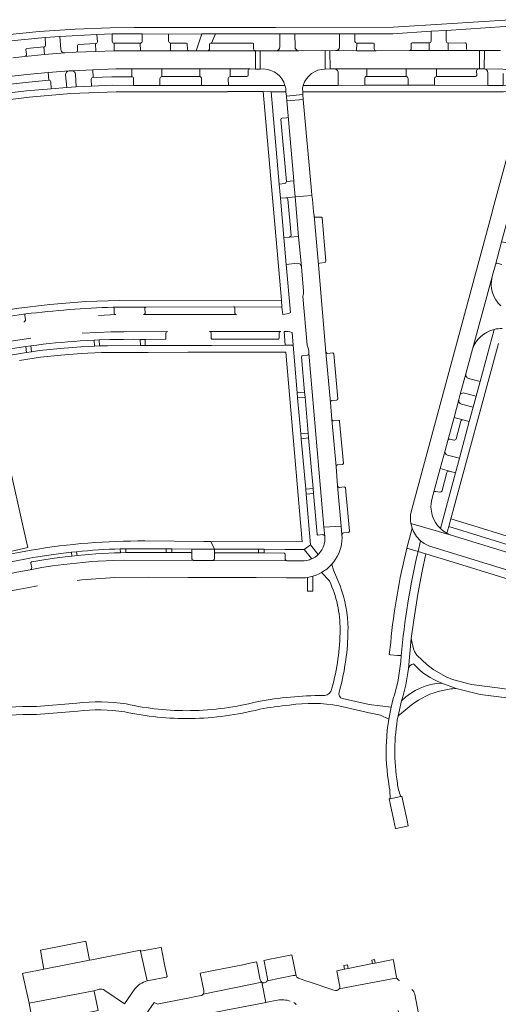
# Model space of a CAD drawing. Header units: metres. Extents: x 166325 to 190320, y 381923 to 404576.
# Tile 811 of 1056: x 176030 to 176157, y 397277 to 397537. Entities that reach past the tile are written whole.
import ezdxf

# ---------------------------------------------------------------- set-up
doc = ezdxf.new("R2010")
doc.units = ezdxf.units.M
for name, color, linetype, lineweight in [('B-WE-VH-VERHARDING_ASFALT-GV', 8, 'Continuous', 18), ('B-WE-VH-VERHARDING_BETONSTRAATSTEEN-GV', 8, 'Continuous', 18), ('B-WE-VH-VERHARDING_HALFVERHARDING-GV', 8, 'Continuous', 18), ('B-WE-VH-VERHARDING_STRAATBAKSTEEN-GV', 8, 'Continuous', 18)]:
    doc.layers.add(name, color=color, linetype=linetype, lineweight=lineweight)

msp = doc.modelspace()

# ---------------------------------------------------------------- linework, layer by layer
at = {"layer": 'B-WE-VH-VERHARDING_ASFALT-GV', "flags": 128}
for points in [[(176115.554, 397400.136), (176115.526, 397400.932), (176115.323, 397403.241), (176110.764, 397403.022), (176110.978, 397400.545), (176111.008, 397399.889), (176110.965, 397399.234), (176110.916, 397398.909)], [(176109.447, 397395.974), (176109.276, 397395.797), (176108.878, 397395.438), (176108.407, 397395.089), (176107.933, 397394.805), (176107.583, 397394.632)], [(176106.228, 397394.208), (176105.554, 397394.125), (176105.086, 397394.113), (176100.994, 397394.132), (176081.376, 397394.173), (176076.336, 397394.221), (176058.016, 397394.286), (176055.236, 397394.211), (176053.235, 397394.123), (176051.125, 397393.999), (176049.46, 397393.878), (176047.133, 397393.675), (176042.073, 397393.13), (176039.109, 397392.741), (176036.274, 397392.304), (176033.222, 397391.761), (176029.642, 397391.061), (176026.177, 397390.311), (176027.326, 397385.968), (176029.521, 397386.434), (176032.424, 397387.011), (176035.159, 397387.514)], [(176055.561, 397389.678), (176064.527, 397389.743), (176074.834, 397389.738), (176082.82, 397389.695), (176092.855, 397389.666), (176100.859, 397389.632), (176105.19, 397389.599), (176105.926, 397389.648), (176106.432, 397389.711), (176107.124, 397389.838), (176107.833, 397390.018), (176108.74, 397390.325), (176109.535, 397390.673), (176110.148, 397390.996), (176111.084, 397391.595), (176111.528, 397391.931), (176111.891, 397392.234), (176112.536, 397392.846), (176112.876, 397393.213)], [(176112.876, 397393.213), (176113.357, 397393.799)]]:
    msp.add_lwpolyline(points, dxfattribs=at)
at = {"layer": 'B-WE-VH-VERHARDING_ASFALT-GV'}
for points in [[(176110.916, 397398.909, -0.1431561), (176109.447, 397395.974)], [(176113.357, 397393.799, 0.1607688), (176115.554, 397400.136)], [(176107.583, 397394.632, -0.0605639), (176106.228, 397394.208)], [(176045.572, 397388.937, -0.0142819), (176055.561, 397389.678)]]:
    msp.add_lwpolyline(points, format="xyb", dxfattribs=at)
at = {"layer": 'B-WE-VH-VERHARDING_BETONSTRAATSTEEN-GV', "flags": 128}
for points in [[(176054.884, 397531.244), (176054.833, 397533.182), (176050.824, 397533.048), (176050.928, 397531.119)], [(176069.724, 397531.297), (176069.721, 397533.171), (176062.75, 397533.187), (176062.779, 397531.253)], [(176082.16, 397533.195), (176078.539, 397533.186), (176077.063, 397528.758), (176080.061, 397528.752)], [(176080.826, 397530.784), (176081.107, 397530.777), (176082.16, 397533.195)], [(176103.118, 397533.22), (176099.111, 397533.242), (176099.137, 397529.742)], [(176103.134, 397529.756), (176103.118, 397533.22)], [(176118.921, 397531.22), (176118.913, 397533.222), (176114.875, 397533.246), (176114.904, 397529.774)], [(176143.071, 397531.259), (176143.074, 397534.135), (176139.049, 397533.923), (176139.058, 397531.302)], [(176041.048, 397532.517), (176037.125, 397532.239), (176037.28, 397530.304)], [(176041.251, 397529.103), (176041.048, 397532.517)], [(176045.261, 397528.377), (176050.557, 397528.592), (176050.475, 397530.634)], [(176050.475, 397530.634), (176045.929, 397530.41)], [(176050.475, 397530.634), (176050.557, 397528.592), (176055.375, 397528.723), (176055.396, 397530.75)], [(176062.249, 397530.75), (176062.322, 397528.747), (176070.227, 397528.751), (176070.226, 397530.738)], [(176074.389, 397530.756), (176070.226, 397530.738), (176070.227, 397528.751), (176075.211, 397528.753)], [(176074.718, 397529.243), (176074.693, 397530.469)], [(176080.579, 397529.293), (176080.561, 397530.487)], [(176091.902, 397530.782), (176081.107, 397530.777), (176080.826, 397530.784)], [(176092.184, 397529.256), (176092.182, 397530.459)], [(176113.909, 397528.772), (176119.406, 397528.757), (176119.411, 397530.759)], [(176123.767, 397530.776), (176119.411, 397530.759), (176119.406, 397528.757), (176124.553, 397528.742)], [(176124.058, 397529.272), (176124.072, 397530.477)], [(176133.323, 397528.785), (176138.596, 397528.784), (176138.596, 397530.807)], [(176133.768, 397530.494), (176133.799, 397529.3)], [(176138.596, 397530.807), (176134.111, 397530.811)], [(176138.596, 397530.807), (176138.596, 397528.784), (176143.59, 397528.784), (176143.59, 397530.791)], [(176148.14, 397530.808), (176143.59, 397530.791), (176143.59, 397528.784), (176148.925, 397528.784)], [(176148.442, 397529.253), (176148.454, 397530.473)], [(176031.765, 397527.245), (176037.019, 397527.723), (176036.832, 397529.777)], [(176032.043, 397528.992), (176032.208, 397527.809)], [(176036.832, 397529.777), (176032.317, 397529.349)], [(176036.832, 397529.777), (176037.019, 397527.723), (176042.311, 397528.204)], [(176045.664, 397530.092), (176045.709, 397528.902)], [(176080.061, 397528.752), (176092.671, 397528.762)], [(176098.16, 397528.747), (176104.108, 397528.76)], [(176043.502, 397523.432), (176037.927, 397522.977), (176038.09, 397520.984)], [(176049.793, 397521.711), (176049.716, 397523.697), (176044.195, 397523.482)], [(176045.167, 397522.505), (176045.367, 397519.208), (176049.393, 397519.395), (176049.323, 397521.215)], [(176067.938, 397521.931), (176067.938, 397523.938), (176059.996, 397523.936), (176059.996, 397521.891)], [(176086.009, 397521.93), (176086.009, 397523.938), (176077.957, 397523.94), (176077.956, 397521.911)], [(176091.2, 397523.936), (176086.009, 397523.938), (176086.009, 397521.93), (176090.43, 397521.947)], [(176090.714, 397522.262), (176090.744, 397523.434)], [(176122.053, 397523.944), (176113.532, 397523.941)], [(176114.529, 397522.94), (176114.537, 397519.615), (176121.563, 397519.628), (176121.543, 397521.41)], [(176122.054, 397521.957), (176122.053, 397523.944)], [(176140.48, 397521.939), (176140.479, 397523.952), (176132.521, 397523.948), (176132.521, 397521.944)], [(176151.551, 397523.956), (176140.479, 397523.952), (176140.48, 397521.939), (176150.765, 397521.948)], [(176151.098, 397522.258), (176151.06, 397523.46)], [(176159.274, 397523.752), (176158.044, 397523.925), (176153.103, 397523.964)], [(176154.046, 397522.949), (176154.079, 397519.584), (176158.102, 397519.606), (176158.06, 397522.749)], [(176038.619, 397520.536), (176038.766, 397518.7), (176042.851, 397519.037), (176042.544, 397522.352)], [(176060.516, 397521.393), (176060.494, 397519.574), (176067.461, 397519.583), (176067.468, 397521.416)], [(176078.439, 397521.422), (176078.43, 397519.597), (176085.536, 397519.615), (176085.518, 397521.441)], [(176132.983, 397521.441), (176132.999, 397519.646), (176139.966, 397519.629), (176139.97, 397521.455)], [(176099.366, 397510.613), (176100.853, 397494.257), (176102.793, 397494.421), (176101.344, 397511.587)], [(176100.881, 397511.049), (176099.686, 397510.971)], [(176100.4, 397493.724), (176098.94, 397493.566), (176099.276, 397489.812), (176100.723, 397489.965), (176103.166, 397490.181), (176102.832, 397493.954)], [(176102.832, 397493.954), (176102.793, 397494.421), (176100.853, 397494.257)], [(176109.646, 397472.709), (176110.979, 397472.875), (176111.037, 397472.894), (176111.142, 397472.964), (176111.214, 397473.063), (176111.249, 397473.18), (176110.256, 397484.603), (176110.207, 397484.721), (176110.114, 397484.814), (176109.999, 397484.862), (176108.655, 397484.784), (176108.493, 397484.807), (176108.405, 397484.846), (176108.317, 397484.911), (176108.248, 397484.995), (176108.18, 397485.171)], [(176108.18, 397485.171), (176109.295, 397472.255), (176109.329, 397472.444)], [(176104.09, 397479.757), (176101.651, 397479.541), (176100.146, 397479.445), (176100.833, 397472.305), (176103.738, 397472.642)], [(176104.802, 397471.721), (176104.09, 397479.757)], [(176160.109, 397477.871), (176157.68, 397478.344), (176156.026, 397472.254)], [(176156.786, 397472.613), (176157.75, 397472.364)], [(176055.363, 397459.444), (176055.337, 397460.839), (176055.284, 397460.942), (176055.19, 397461.021), (176055.083, 397461.054)], [(176032.007, 397459.264), (176031.884, 397459.211), (176031.794, 397459.11), (176031.766, 397459.039), (176031.757, 397458.933), (176031.925, 397457.738), (176031.927, 397457.602), (176031.906, 397457.51), (176031.86, 397457.413), (176031.797, 397457.334), (176031.635, 397457.227), (176031.54, 397457.2)], [(176051.233, 397458.885), (176055.813, 397459.081), (176055.682, 397459.097)], [(176033.348, 397452.88), (176025.765, 397451.77), (176025.913, 397451.758), (176026.08, 397451.68), (176026.209, 397451.534), (176026.249, 397451.438), (176026.466, 397450.075), (176026.526, 397449.974), (176026.633, 397449.9), (176026.69, 397449.884), (176026.787, 397449.884), (176032.077, 397450.676), (176033.349, 397450.85)], [(176046.4, 397452.135), (176050.104, 397452.335), (176051.391, 397452.395), (176054.219, 397452.496), (176057.821, 397452.567), (176060.393, 397452.576), (176062.28, 397452.562), (176063.534, 397452.564), (176068.8, 397452.584), (176068.915, 397452.64), (176069.004, 397452.735), (176069.053, 397452.857), (176069.031, 397454.179), (176069.086, 397454.363), (176069.145, 397454.449), (176069.292, 397454.562), (176069.379, 397454.596), (176069.482, 397454.612)], [(176069.482, 397454.612), (176057.949, 397454.577), (176054.465, 397454.514), (176051.079, 397454.394), (176046.94, 397454.185)], [(176030.386, 397446.959), (176035.892, 397447.817), (176041.269, 397448.376), (176046.663, 397448.799), (176052.051, 397449.071), (176053.651, 397449.064), (176064.393, 397449.124), (176074.861, 397449.156), (176076.574, 397449.144), (176086.475, 397449.164), (176090.364, 397449.171), (176100.696, 397449.192), (176105.043, 397399.138), (176080.926, 397399.236), (176081.862, 397397.177), (176093.523, 397397.14), (176094.988, 397397.135), (176100.548, 397397.118), (176105.581, 397397.102), (176107.237, 397398.315), (176106.058, 397411.721), (176105.944, 397413.013), (176104.775, 397426.311), (176104.661, 397427.612), (176103.822, 397437.148), (176103.708, 397438.446), (176102.672, 397450.989), (176100.567, 397450.987), (176081.035, 397450.97), (176074.389, 397450.964), (176063.56, 397450.928), (176062.287, 397450.921), (176053.65, 397450.873), (176052.009, 397450.88), (176051.465, 397450.853), (176050.168, 397450.787), (176046.547, 397450.604), (176041.105, 397450.177), (176035.659, 397449.611), (176033.55, 397449.282), (176032.255, 397449.08), (176023.611, 397447.701)], [(176106.573, 397448.449), (176106.386, 397448.384), (176105.093, 397448.254), (176104.985, 397448.187), (176104.903, 397448.09), (176104.853, 397447.965), (176105.663, 397438.585), (176105.775, 397437.309), (176106.613, 397427.763), (176106.721, 397426.531), (176107.893, 397413.195), (176108.006, 397411.909), (176108.952, 397401.144), (176108.992, 397401.031), (176109.075, 397400.94), (176109.191, 397400.889), (176110.473, 397401.016), (176110.584, 397400.998), (176110.763, 397400.912), (176110.896, 397400.771), (176110.949, 397400.665), (176110.978, 397400.545), (176110.764, 397403.022), (176106.806, 397448.888)], [(176111.306, 397449.217), (176112.47, 397435.933)], [(176111.362, 397449.071), (176111.306, 397449.217)], [(176112.829, 397436.416), (176114.135, 397436.536), (176114.196, 397436.556), (176114.302, 397436.627), (176114.378, 397436.735), (176114.41, 397436.892), (176113.349, 397448.774), (176113.322, 397448.841), (176113.235, 397448.934), (176113.1, 397448.979), (176111.728, 397448.849)], [(176148.236, 397443.493), (176146.683, 397437.746)], [(176152.002, 397441.426), (176148.962, 397442.261)], [(176147.864, 397438.38), (176150.951, 397437.544), (176152.002, 397441.426)], [(176146.394, 397436.674), (176145.111, 397431.961), (176147.46, 397431.321), (176149.136, 397430.841), (176150.166, 397434.644)], [(176150.166, 397434.644), (176147.107, 397435.438)], [(176147.46, 397431.321), (176145.111, 397431.961), (176143.454, 397425.874)], [(176112.868, 397431.424), (176113.959, 397418.969)], [(176114.332, 397419.416), (176115.637, 397419.54), (176115.754, 397419.592), (176115.849, 397419.695), (176115.892, 397419.824), (176114.898, 397430.908), (176114.855, 397431.025), (176114.763, 397431.119), (176114.644, 397431.164), (176113.353, 397431.065), (176113.203, 397431.073)], [(176145.642, 397426.298), (176146.91, 397430.953)], [(176144.062, 397426.208), (176145.03, 397425.947)], [(176142.734, 397423.219), (176141.455, 397418.457), (176143.921, 397417.731), (176145.471, 397417.304), (176146.52, 397421.178)], [(176146.52, 397421.178), (176143.414, 397421.992)], [(176028.021, 397396.527), (176032.593, 397397.591), (176031.376, 397403.022), (176027.763, 397419.137)], [(176143.821, 397417.751), (176143.921, 397417.731), (176141.455, 397418.457), (176139.805, 397412.316), (176140.069, 397412.427), (176140.307, 397412.435), (176141.366, 397412.222), (176141.487, 397412.216), (176141.683, 397412.268), (176141.843, 397412.391), (176141.944, 397412.566), (176141.96, 397412.627), (176143.239, 397417.391)], [(176114.384, 397413.932), (176115.323, 397403.241), (176115.526, 397400.932), (176115.537, 397401.063), (176115.569, 397401.166), (176115.629, 397401.269), (176115.769, 397401.4), (176115.945, 397401.472), (176117.229, 397401.561), (176117.292, 397401.59), (176117.399, 397401.685), (176117.463, 397401.818), (176117.472, 397401.927), (176116.418, 397413.381), (176116.357, 397413.482), (176116.265, 397413.562), (176116.149, 397413.61), (176114.9, 397413.489), (176114.803, 397413.495), (176114.621, 397413.561)], [(176134.046, 397402.75), (176132.644, 397397.403), (176135.638, 397396.575), (176136.297, 397399.404)], [(176135.638, 397396.575), (176132.644, 397397.403)], [(176133.061, 397365.639), (176133.833, 397373.573), (176134.474, 397378.417), (176135.557, 397385.253), (176136.735, 397391.344), (176137.707, 397395.938), (176135.638, 397396.575)], [(176128.389, 397372.542), (176127.963, 397369.342), (176128.353, 397369.309), (176130.234, 397369.148)], [(176130.234, 397369.148), (176131.179, 397369.068)], [(176131.179, 397369.068), (176131.037, 397367.52)], [(176129.087, 397357.775), (176128.506, 397355.436), (176127.897, 397352.262)], [(176130.333, 397353.135), (176131.285, 397357.176)], [(176127.363, 397347.67), (176127.297, 397346.482)], [(176128.231, 397331.288), (176131.089, 397331.901)], [(176114.823, 397281.107), (176129.184, 397283.881), (176129.541, 397283.888), (176130.092, 397283.807), (176129.967, 397284.161), (176129.202, 397288.101), (176129.056, 397288.837), (176124.297, 397287.901)], [(176093.01, 397287.964), (176092.962, 397288.213), (176090.792, 397287.763), (176089.793, 397287.561), (176083.447, 397286.285), (176082.45, 397286.084), (176078.092, 397285.21), (176079.018, 397280.645), (176079.048, 397280.499)], [(176078.897, 397279.746), (176094.353, 397282.853), (176094.073, 397283.109), (176093.898, 397283.466), (176093.01, 397287.964)], [(176124.297, 397287.901), (176123.57, 397287.758), (176117.13, 397286.492), (176116.212, 397286.311), (176114.132, 397285.902), (176114.897, 397282.06), (176114.944, 397281.854)], [(176130.092, 397283.807), (176129.541, 397283.888), (176129.184, 397283.881), (176114.823, 397281.107), (176114.567, 397280.854), (176114.234, 397280.719), (176114.155, 397280.708), (176113.788, 397280.661), (176113.39, 397280.715), (176106.897, 397282.928), (176106.018, 397283.227), (176104.014, 397283.925), (176103.646, 397284.181), (176103.429, 397284.527), (176103.047, 397284.617), (176102.659, 397284.62), (176095.732, 397283.197)], [(176094.353, 397282.853), (176095.406, 397277.542), (176096.588, 397277.774), (176098.535, 397278.157)], [(176130.366, 397275.412), (176130.989, 397272.4), (176131.396, 397270.405), (176131.673, 397269.045), (176136.654, 397270.051), (176136.384, 397271.413), (176136.127, 397272.734), (176134.734, 397279.735)]]:
    msp.add_lwpolyline(points, dxfattribs=at)
at = {"layer": 'B-WE-VH-VERHARDING_BETONSTRAATSTEEN-GV'}
for points in [[(176037.28, 397530.304, -0.4811085), (176036.832, 397529.777)], [(176045.929, 397530.41, 0.2418806), (176045.664, 397530.092)], [(176050.928, 397531.119, -0.4477493), (176050.475, 397530.634)], [(176055.396, 397530.75, -0.4532775), (176054.884, 397531.244)], [(176062.779, 397531.253, -0.3920227), (176062.249, 397530.75)], [(176070.226, 397530.738, -0.36852), (176069.724, 397531.297)], [(176074.693, 397530.469, 0.4552238), (176074.389, 397530.756)], [(176080.826, 397530.784, 0.284788), (176080.561, 397530.487)], [(176092.182, 397530.459, 0.5059532), (176091.902, 397530.782)], [(176119.411, 397530.759, -0.3817012), (176118.921, 397531.22)], [(176124.072, 397530.477, 0.4801522), (176123.767, 397530.776)], [(176134.111, 397530.811, 0.4152246), (176133.768, 397530.494)], [(176139.058, 397531.302, -0.3940129), (176138.596, 397530.807)], [(176143.59, 397530.791, -0.3778986), (176143.071, 397531.259)], [(176148.454, 397530.473, 0.3774583), (176148.14, 397530.808)], [(176032.208, 397527.809, -0.3704284), (176031.765, 397527.245)], [(176032.317, 397529.349, 0.401306), (176032.043, 397528.992)], [(176042.311, 397528.204, -0.4108758), (176041.251, 397529.103)], [(176045.709, 397528.902, -0.432187), (176045.261, 397528.377)], [(176075.211, 397528.753, -0.4000338), (176074.718, 397529.243)], [(176080.061, 397528.752, 0.3503501), (176080.579, 397529.293)], [(176092.671, 397528.762, -0.4047025), (176092.184, 397529.256)], [(176099.137, 397529.742, -0.3864147), (176098.16, 397528.747)], [(176104.108, 397528.76, -0.4030522), (176103.134, 397529.756)], [(176114.904, 397529.774, -0.4101154), (176113.909, 397528.772)], [(176124.553, 397528.742, -0.3600134), (176124.058, 397529.272)], [(176133.799, 397529.3, -0.378337), (176133.323, 397528.785)], [(176148.925, 397528.784, -0.3954322), (176148.442, 397529.253)], [(176042.544, 397522.352, -0.3964563), (176043.502, 397523.432)], [(176044.195, 397523.482, -0.4081953), (176045.167, 397522.505)], [(176090.744, 397523.434, -0.4175764), (176091.2, 397523.936)], [(176113.532, 397523.941, -0.4144148), (176114.529, 397522.94)], [(176151.06, 397523.46, -0.4062767), (176151.551, 397523.956)], [(176153.103, 397523.964, -0.4034533), (176154.046, 397522.949)], [(176038.09, 397520.984, -0.5413815), (176038.619, 397520.536)], [(176049.323, 397521.215, -0.403713), (176049.793, 397521.711)], [(176059.996, 397521.891, -0.493106), (176060.516, 397521.393)], [(176067.468, 397521.416, -0.4557684), (176067.938, 397521.931)], [(176077.956, 397521.911, -0.4156348), (176078.439, 397521.422)], [(176085.518, 397521.441, -0.4591821), (176086.009, 397521.93)], [(176090.43, 397521.947, 0.3990531), (176090.714, 397522.262)], [(176121.543, 397521.41, -0.436682), (176122.054, 397521.957)], [(176132.521, 397521.944, -0.4321814), (176132.983, 397521.441)], [(176139.97, 397521.455, -0.3923488), (176140.48, 397521.939)], [(176150.765, 397521.948, 0.3935796), (176151.098, 397522.258)], [(176099.686, 397510.971, 0.3628494), (176099.366, 397510.613)], [(176101.344, 397511.587, -0.3806532), (176100.881, 397511.049)], [(176100.853, 397494.257, -0.3955668), (176100.4, 397493.724)], [(176103.738, 397472.642, -0.3931052), (176104.802, 397471.721)], [(176109.329, 397472.444, -0.2416295), (176109.646, 397472.709)], [(176156.026, 397472.254, -0.4534563), (176156.786, 397472.613)], [(176055.083, 397461.054, 0.0214355), (176032.007, 397459.264)], [(176055.682, 397459.097, -0.2828648), (176055.363, 397459.444)], [(176033.349, 397450.85, -0.0173224), (176046.4, 397452.135)], [(176106.806, 397448.888, -0.2784197), (176106.573, 397448.449)], [(176111.728, 397448.849, -0.2492737), (176111.362, 397449.071)], [(176148.962, 397442.261, -0.4168909), (176148.236, 397443.493)], [(176146.683, 397437.746, -0.4015458), (176147.864, 397438.38)], [(176112.47, 397435.933, -0.3775977), (176112.829, 397436.416)], [(176147.107, 397435.438, -0.4119446), (176146.394, 397436.674)], [(176113.203, 397431.073, -0.3049362), (176112.868, 397431.424)], [(176146.91, 397430.953, -0.3855829), (176147.46, 397431.321)], [(176145.03, 397425.947, 0.4140317), (176145.642, 397426.298)], [(176143.454, 397425.874, -0.4012884), (176144.062, 397426.208)], [(176143.414, 397421.992, -0.3959706), (176142.734, 397423.219)], [(176113.959, 397418.969, -0.368973), (176114.332, 397419.416)], [(176143.239, 397417.391, -0.394983), (176143.821, 397417.751)], [(176114.621, 397413.561, -0.2308187), (176114.384, 397413.932)], [(176136.297, 397399.404, -0.1295054), (176134.046, 397402.75)], [(176132.644, 397397.403, 0.0364031), (176128.389, 397372.542)], [(176131.179, 397369.068, -0.0346487), (176135.638, 397396.575)], [(176131.037, 397367.52, -0.0544055), (176129.087, 397357.775)], [(176131.285, 397357.176, 0.0425251), (176133.061, 397365.639)], [(176127.897, 397352.262, 0.0313403), (176127.363, 397347.67)], [(176130.172, 397335.422, -0.0875633), (176130.333, 397353.135)], [(176127.297, 397346.482, 0.0574672), (176128.012, 397334.422)], [(176131.089, 397331.901, -0.0757935), (176130.172, 397335.422)], [(176128.012, 397334.422, -0.048169), (176128.231, 397331.288)], [(176130.569, 397283.37, -0.2078624), (176130.092, 397283.807)], [(176130.756, 397283.33, -0.0646452), (176130.569, 397283.37)], [(176095.556, 397282.982, -0.3300461), (176094.353, 397282.853)], [(176095.732, 397283.197, -0.0640666), (176095.556, 397282.982)], [(176114.944, 397281.854, -0.2183324), (176114.823, 397281.107)], [(176134.734, 397279.735, 0.2112596), (176133.937, 397280.944)], [(176079.048, 397280.499, -0.2058222), (176078.897, 397279.746)], [(176098.535, 397278.157, -0.1301455), (176101.855, 397277.841)], [(176102.814, 397277.465, -0.2128841), (176103.403, 397276.903)]]:
    msp.add_lwpolyline(points, format="xyb", dxfattribs=at)
at = {"layer": 'B-WE-VH-VERHARDING_BETONSTRAATSTEEN-GV', "flags": 128}
for points in [[(176062.249, 397530.75), (176055.396, 397530.75), (176055.375, 397528.723), (176062.322, 397528.747)], [(176037.927, 397522.977), (176032.319, 397522.519), (176026.921, 397521.834), (176027.171, 397519.865), (176031.974, 397520.365), (176038.09, 397520.984)], [(176059.996, 397523.936), (176055.819, 397523.935), (176049.716, 397523.697), (176049.793, 397521.711), (176054.73, 397521.872), (176059.996, 397521.891)], [(176077.957, 397523.94), (176075.796, 397523.941), (176067.938, 397523.938), (176067.938, 397521.931), (176077.956, 397521.911)], [(176132.521, 397523.948), (176122.053, 397523.944), (176122.054, 397521.957), (176132.521, 397521.944)], [(176104.09, 397479.757), (176103.166, 397490.181), (176100.723, 397489.965), (176100.866, 397489.951), (176101.038, 397489.87), (176101.113, 397489.801), (176101.18, 397489.702), (176101.219, 397489.602), (176102.07, 397479.988), (176102.013, 397479.807), (176101.942, 397479.705), (176101.791, 397479.589), (176101.651, 397479.541)], [(176086.905, 397461.143), (176063.796, 397461.1), (176063.667, 397461.065), (176063.567, 397460.981), (176063.512, 397460.868), (176063.502, 397460.805), (176063.529, 397459.51), (176063.508, 397459.424), (176063.461, 397459.329), (176063.338, 397459.202), (176063.251, 397459.155), (176063.122, 397459.123), (176087.668, 397459.138), (176087.592, 397459.148), (176087.422, 397459.22), (176087.292, 397459.353), (176087.243, 397459.452), (176087.219, 397459.548), (176087.234, 397460.839), (176087.217, 397460.908), (176087.148, 397461.026), (176087.042, 397461.107)], [(176051.465, 397450.853), (176051.391, 397452.395), (176050.104, 397452.335), (176050.168, 397450.787)], [(176063.534, 397452.564), (176062.28, 397452.562), (176062.287, 397450.921), (176063.56, 397450.928)], [(176099.355, 397454.628), (176080.572, 397454.647), (176080.757, 397454.59), (176080.902, 397454.47), (176080.99, 397454.303), (176081.008, 397454.213), (176080.992, 397452.86), (176081.008, 397452.795), (176081.064, 397452.699), (176081.154, 397452.627), (176081.274, 397452.594), (176098.634, 397452.593), (176098.762, 397452.648), (176098.863, 397452.744), (176098.928, 397452.891), (176098.938, 397454.164), (176098.952, 397454.25), (176099.041, 397454.436), (176099.169, 397454.554)], [(176101.237, 397454.593), (176100.286, 397454.617), (176100.567, 397450.987), (176102.672, 397450.989), (176102.365, 397454.4), (176101.773, 397454.528)], [(176032.077, 397450.676), (176032.255, 397449.08), (176033.55, 397449.282), (176033.349, 397450.85)], [(176103.822, 397437.148), (176105.775, 397437.309), (176105.663, 397438.585), (176103.708, 397438.446)], [(176106.721, 397426.531), (176106.613, 397427.763), (176104.661, 397427.612), (176104.775, 397426.311)], [(176105.944, 397413.013), (176106.058, 397411.721), (176108.006, 397411.909), (176107.893, 397413.195)], [(176107.237, 397398.315), (176105.581, 397397.102), (176107.583, 397394.632), (176107.933, 397394.805), (176108.407, 397395.089), (176108.878, 397395.438), (176109.276, 397395.797)], [(176075.878, 397395.985), (176075.842, 397396.113), (176075.757, 397396.214), (176075.633, 397396.27), (176070.587, 397396.262), (176069.125, 397396.285), (176058.461, 397396.282), (176057.01, 397396.233), (176055.474, 397396.187), (176052.405, 397396.046), (176050.512, 397395.925), (176048.71, 397395.787), (176045.561, 397395.489), (176044.166, 397395.358), (176042.416, 397395.168), (176039.589, 397394.812), (176036.771, 397394.394), (176034.127, 397393.945), (176033.53, 397393.826), (176033.43, 397393.743), (176033.376, 397393.625), (176033.376, 397393.515), (176033.592, 397392.268), (176033.569, 397392.083), (176033.515, 397391.971), (176033.385, 397391.836), (176033.222, 397391.761), (176036.274, 397392.304), (176039.109, 397392.741), (176042.073, 397393.13), (176047.133, 397393.675), (176049.46, 397393.878), (176051.125, 397393.999), (176053.235, 397394.123), (176055.236, 397394.211), (176058.016, 397394.286), (176076.336, 397394.221), (176076.233, 397394.239), (176076.06, 397394.33), (176075.995, 397394.396), (176075.932, 397394.494), (176075.897, 397394.592)], [(176045.441, 397396.514), (176044.063, 397396.371), (176044.166, 397395.358), (176045.561, 397395.489)], [(176058.466, 397397.305), (176056.997, 397397.267), (176057.01, 397396.233), (176058.461, 397396.282)], [(176070.576, 397397.268), (176069.105, 397397.282), (176069.125, 397396.285), (176070.587, 397396.262)], [(176081.862, 397397.126), (176081.862, 397397.177), (176075.87, 397397.217), (176075.878, 397395.985), (176075.897, 397394.592), (176075.932, 397394.494), (176075.995, 397394.396), (176076.06, 397394.33), (176076.233, 397394.239), (176076.336, 397394.221), (176081.376, 397394.173), (176081.571, 397394.243), (176081.723, 397394.374), (176081.786, 397394.472), (176081.845, 397394.682), (176081.851, 397395.915)], [(176094.978, 397396.18), (176093.497, 397396.18), (176082.12, 397396.24), (176082.004, 397396.18), (176081.917, 397396.088), (176081.851, 397395.915), (176081.845, 397394.682), (176081.786, 397394.472), (176081.723, 397394.374), (176081.571, 397394.243), (176081.376, 397394.173), (176100.994, 397394.132), (176100.825, 397394.182), (176100.67, 397394.297), (176100.559, 397394.475), (176100.533, 397394.568), (176100.529, 397395.876), (176100.479, 397396.004), (176100.39, 397396.093), (176100.274, 397396.143)], [(176094.988, 397397.135), (176093.523, 397397.14), (176093.497, 397396.18), (176094.978, 397396.18)], [(176131.761, 397329.935), (176131.328, 397331.952), (176131.089, 397331.901), (176128.231, 397331.288), (176127.955, 397331.229), (176128.215, 397330.015), (176129.103, 397325.873), (176129.628, 397323.424), (176129.806, 397323.462), (176132.72, 397324.086), (176133.002, 397324.147), (176132.705, 397325.53)], [(176047.911, 397293.689), (176042.593, 397292.628), (176035.925, 397291.298), (176036.822, 397286.284), (176048.857, 397288.679)], [(176067.794, 397292.084), (176067.187, 397291.967), (176062.357, 397291.033), (176064.056, 397283.202), (176064.541, 397283.328), (176069.21, 397284.215), (176069.334, 397284.403), (176068.701, 397287.558)], [(176102.317, 397290.118), (176097.906, 397289.213), (176096.883, 397288.992), (176094.902, 397288.599), (176094.948, 397288.385), (176095.837, 397283.862), (176095.829, 397283.545), (176095.732, 397283.197), (176102.659, 397284.62), (176103.047, 397284.617), (176103.429, 397284.527)], [(176124.122, 397288.849), (176123.396, 397288.704), (176123.57, 397287.758), (176124.297, 397287.901)], [(176116.212, 397286.311), (176117.13, 397286.492), (176116.957, 397287.425), (176116.04, 397287.243)], [(176050.148, 397280.024), (176050.026, 397280.613), (176032.902, 397277.329), (176033.874, 397271.929), (176051.107, 397275.393)]]:
    msp.add_lwpolyline(points, close=True, dxfattribs=at)
at = {"layer": 'B-WE-VH-VERHARDING_HALFVERHARDING-GV', "flags": 128}
for points in [[(176115.045, 397387.492), (176113.306, 397391.667), (176112.876, 397393.213), (176112.536, 397392.846), (176111.891, 397392.234), (176111.528, 397391.931), (176111.084, 397391.595), (176110.148, 397390.996), (176112.235, 397388.777)], [(176117.115, 397375.667), (176117.121, 397376.207)], [(176185.383, 397355.556), (176184.171, 397355.929), (176174.683, 397357.954), (176165.888, 397359.272), (176156.563, 397360.576), (176149.691, 397361.489), (176144.723, 397362.804), (176143.056, 397363.497), (176139.793, 397365.324), (176137.993, 397366.653), (176135.286, 397369.233), (176135.125, 397369.44), (176134.701, 397370.126), (176134.389, 397370.869), (176133.833, 397373.573), (176133.061, 397365.639)], [(176145.673, 397360.39), (176141.895, 397361.82)], [(176141.895, 397361.82), (176145.673, 397360.39), (176152.029, 397358.842), (176161.854, 397357.621)], [(176112.876, 397360.445), (176112.785, 397360.119)], [(176114.754, 397359.394), (176114.959, 397360.154)], [(176045.505, 397356.519), (176034.868, 397355.638)], [(176114.708, 397355.809), (176122.715, 397353.998), (176125.696, 397353.324), (176127.897, 397352.262), (176128.506, 397355.436), (176122.672, 397356.199), (176115.696, 397357.713)], [(176131.285, 397357.176), (176130.333, 397353.135), (176131.725, 397354.265), (176133.826, 397355.97)], [(176034.854, 397353.538), (176045.74, 397354.432)]]:
    msp.add_lwpolyline(points, dxfattribs=at)
at = {"layer": 'B-WE-VH-VERHARDING_HALFVERHARDING-GV'}
for points in [[(176112.235, 397388.777, -0.1102973), (176115.027, 397375.957)], [(176117.121, 397376.207, 0.0898611), (176115.045, 397387.492)], [(176115.027, 397375.957, -0.0658237), (176112.876, 397360.445)], [(176114.959, 397360.154, 0.0647152), (176117.115, 397375.667)], [(176133.061, 397365.639, -0.2728642), (176134.399, 397366.936)], [(176134.399, 397366.936, 0.1298892), (176141.895, 397361.82)], [(176141.895, 397361.82, 0.1847351), (176131.285, 397357.176)], [(176112.785, 397360.119, -0.3570522), (176110.501, 397358.543)], [(176115.696, 397357.713, -0.3924075), (176114.754, 397359.394)], [(176133.826, 397355.97, -0.111924), (176142.038, 397359.899)], [(176142.038, 397359.899, -0.0448047), (176145.673, 397360.39)], [(176058.538, 397356.309, 0.0644511), (176045.505, 397356.519)], [(176075.518, 397354.545, -0.0579492), (176058.538, 397356.309)], [(176093.371, 397356.958, -0.0569618), (176075.518, 397354.545)], [(176110.501, 397358.543, 0.0454753), (176093.371, 397356.958)], [(176101.706, 397355.992, -0.0862177), (176114.708, 397355.809)], [(176034.868, 397355.638, 0.0543513), (176006.038, 397352.685)], [(176006.393, 397350.635, -0.0543523), (176034.854, 397353.538)], [(176045.74, 397354.432, -0.0639767), (176058.151, 397354.244)], [(176058.151, 397354.244, 0.0577843), (176075.594, 397352.45)], [(176075.594, 397352.45, 0.0567042), (176093.796, 397354.902)], [(176093.796, 397354.902, -0.0255401), (176101.706, 397355.992)]]:
    msp.add_lwpolyline(points, format="xyb", dxfattribs=at)
at = {"layer": 'B-WE-VH-VERHARDING_STRAATBAKSTEEN-GV', "flags": 128}
for points in [[(176159.898, 397536.948), (176143.206, 397535.868), (176129.007, 397534.949), (176097.939, 397534.891), (176082.886, 397534.879), (176081.101, 397534.877), (176078.85, 397534.876), (176076.853, 397534.874), (176060.628, 397534.861), (176054.287, 397534.808), (176045.045, 397534.435), (176035.607, 397533.819), (176026.924, 397532.923)], [(176027.191, 397531.283), (176037.125, 397532.239), (176041.048, 397532.517), (176050.824, 397533.048), (176054.833, 397533.182), (176062.75, 397533.187), (176069.721, 397533.171), (176078.539, 397533.186), (176082.16, 397533.195), (176082.162, 397533.19), (176099.111, 397533.242), (176103.118, 397533.22), (176114.875, 397533.246), (176118.913, 397533.222), (176128.916, 397533.243), (176139.049, 397533.923), (176143.074, 397534.135), (176163.807, 397535.501)], [(176026.921, 397521.834), (176032.319, 397522.519), (176037.927, 397522.977), (176043.502, 397523.432), (176044.195, 397523.482), (176049.716, 397523.697), (176055.819, 397523.935), (176059.996, 397523.936), (176067.938, 397523.938), (176075.796, 397523.941), (176077.957, 397523.94), (176086.009, 397523.938), (176091.2, 397523.936), (176092.679, 397523.93), (176092.687, 397528.762), (176092.671, 397528.762), (176080.061, 397528.752), (176077.063, 397528.758), (176075.211, 397528.753), (176070.227, 397528.751), (176062.322, 397528.747), (176055.375, 397528.723), (176050.557, 397528.592), (176045.261, 397528.377), (176042.311, 397528.204), (176037.019, 397527.723), (176031.765, 397527.245), (176028.603, 397526.899)], [(176111.103, 397528.781), (176104.108, 397528.76), (176098.16, 397528.747), (176093.964, 397528.758), (176093.93, 397523.903), (176094.911, 397523.941)], [(176111.1, 397523.909), (176111.103, 397528.781)], [(176157.366, 397528.78), (176153.128, 397528.772), (176153.103, 397523.964), (176158.044, 397523.925), (176159.274, 397523.752)], [(176022.214, 397515.189), (176032.94, 397516.513), (176043.905, 397517.43), (176055.937, 397517.898), (176085.299, 397517.907), (176085.274, 397518.011), (176094.716, 397518.016), (176096.79, 397517.877), (176100.739, 397517.928)], [(176100.483, 397519.582), (176085.536, 397519.615), (176078.43, 397519.597), (176067.461, 397519.583), (176060.494, 397519.574), (176055.01, 397519.62), (176049.393, 397519.395), (176045.367, 397519.208), (176042.851, 397519.037), (176038.766, 397518.7), (176032.203, 397518.169), (176027, 397517.551)], [(176100.739, 397517.928), (176100.874, 397516.801), (176105.218, 397517.186), (176105.181, 397517.933), (176105.111, 397518.772)], [(176105.111, 397518.772), (176105.181, 397517.933), (176133.472, 397517.938), (176158.181, 397517.943), (176158.184, 397517.944), (176163.158, 397518.326)], [(176162.636, 397519.795), (176158.102, 397519.606), (176154.079, 397519.584), (176139.966, 397519.629), (176132.999, 397519.646), (176121.563, 397519.628), (176114.537, 397519.615), (176105.294, 397519.583)], [(176167.227, 397513.6), (176167.6, 397514.997), (176167.629, 397515.107), (176167.796, 397515.596), (176163.567, 397516.691), (176163.444, 397516.723), (176162.986, 397514.716), (176161.998, 397511.358), (176161.966, 397511.228), (176161.931, 397511.095), (176156.696, 397491.739), (176155.403, 397486.957), (176155.185, 397486.153), (176133.773, 397406.987)], [(176139.274, 397410.327), (176139.805, 397412.316), (176141.455, 397418.457), (176142.734, 397423.219), (176143.454, 397425.874), (176145.111, 397431.961), (176146.394, 397436.674), (176146.683, 397437.746), (176148.236, 397443.493), (176150.012, 397449.949), (176155.167, 397469.087), (176155.272, 397469.476), (176156.026, 397472.254), (176157.68, 397478.344), (176158.898, 397482.824), (176160.832, 397490.028), (176162.353, 397495.592), (176165.532, 397507.332), (176165.924, 397508.731), (176165.963, 397508.869), (176167.227, 397513.6)], [(176108.18, 397485.171), (176108.052, 397486.341), (176107.708, 397489.487), (176107.59, 397490.572), (176103.166, 397490.181), (176104.09, 397479.757), (176104.802, 397471.721), (176105.33, 397465.267), (176105.329, 397464.709), (176105.29, 397464.265), (176105.224, 397463.86), (176106.298, 397451.01)], [(176106.806, 397448.888), (176110.764, 397403.022), (176115.323, 397403.241), (176114.384, 397413.932), (176113.959, 397418.969), (176112.868, 397431.424), (176112.47, 397435.933), (176111.306, 397449.217), (176109.295, 397472.255), (176108.18, 397485.171)], [(176155.167, 397469.087), (176150.012, 397449.949)], [(176055.083, 397461.054), (176063.796, 397461.1), (176086.905, 397461.143), (176099.686, 397461.086), (176099.517, 397462.92), (176056.716, 397462.832), (176047.927, 397462.574), (176038.35, 397461.794), (176029.502, 397460.689), (176027.134, 397460.3), (176021.358, 397459.367)], [(176021.358, 397459.367), (176021.698, 397457.674), (176027.41, 397458.568), (176032.007, 397459.264)], [(176155.747, 397455.205), (176152.002, 397441.426), (176150.951, 397437.544), (176150.166, 397434.644), (176149.136, 397430.841), (176146.52, 397421.178), (176145.471, 397417.304), (176141.516, 397402.599), (176142.317, 397401.93), (176143.198, 397401.371), (176143.739, 397403.188), (176144.301, 397405.193), (176156.838, 397451.475)], [(176182.913, 397388.993), (176178.112, 397390.479), (176177.095, 397390.792), (176164.173, 397394.763), (176144.321, 397400.865), (176133.735, 397403.929), (176134.046, 397402.75)], [(176133.735, 397403.929), (176144.321, 397400.865), (176143.749, 397401.096), (176143.198, 397401.371), (176142.317, 397401.93), (176141.516, 397402.599)], [(176214.759, 397383.521), (176167.789, 397397.965), (176167.48, 397398.06), (176167.031, 397398.198), (176164.018, 397399.125), (176151.456, 397402.991), (176144.301, 397405.193), (176143.739, 397403.188), (176165.698, 397396.422), (176177.168, 397392.833)], [(176056.997, 397397.267), (176058.466, 397397.305), (176069.105, 397397.282), (176070.576, 397397.268), (176075.87, 397397.217), (176081.862, 397397.177), (176080.926, 397399.236), (176079.035, 397399.207), (176063.507, 397399.338)], [(176136.297, 397399.404), (176135.638, 397396.575), (176137.707, 397395.938), (176140.735, 397395.006), (176141.447, 397394.787), (176204.222, 397375.465), (176216.239, 397371.876)], [(176139.017, 397397.838), (176216.435, 397374.046), (176220.781, 397372.843), (176221.877, 397377.15), (176221.497, 397377.252), (176215.974, 397378.812), (176215.222, 397379.044), (176210.23, 397380.581), (176205.147, 397382.15), (176199.094, 397384.015), (176194.377, 397385.468), (176189.006, 397387.106), (176182.913, 397388.993)], [(176234.228, 397369.693), (176229.898, 397370.614), (176225.587, 397371.619), (176220.781, 397372.843), (176216.435, 397374.046), (176139.017, 397397.838)], [(176033.427, 397396.9), (176030.613, 397396.413), (176027.714, 397395.824), (176028.153, 397393.826), (176033.111, 397394.796), (176033.927, 397394.956), (176035.22, 397395.172), (176038.133, 397395.62), (176041.298, 397396.048), (176044.063, 397396.371)], [(176044.063, 397396.371), (176045.441, 397396.514)], [(176062.357, 397291.033), (176062.29, 397291.352), (176049.446, 397288.796), (176048.857, 397288.679), (176036.822, 397286.284), (176035.165, 397285.954), (176031.401, 397285.205), (176031.206, 397285.166), (176032.902, 397277.329), (176050.026, 397280.613), (176051.416, 397280.99)], [(176063.993, 397283.184), (176064.056, 397283.202), (176062.357, 397291.033)], [(176052.909, 397280.71), (176058.062, 397277.171), (176060.836, 397281.142)], [(176064.01, 397263.204), (176063.995, 397265.047), (176064.024, 397265.38), (176064.171, 397265.721), (176068.457, 397271.928), (176068.724, 397272.175), (176069.114, 397272.35), (176073.031, 397273.145), (176074.775, 397273.488), (176085.732, 397275.641), (176087.248, 397275.939), (176088.535, 397276.192), (176095.406, 397277.542), (176094.353, 397282.853), (176078.897, 397279.746)], [(176078.233, 397279.337), (176073.975, 397278.486), (176072.124, 397278.107), (176067.191, 397277.119), (176066.815, 397277.092), (176066.452, 397277.216), (176065.977, 397277.522), (176063.153, 397273.439), (176059.201, 397267.784), (176059.045, 397267.454), (176058.959, 397267.106), (176058.963, 397264.983), (176058.973, 397262.994), (176058.978, 397262.096)]]:
    msp.add_lwpolyline(points, dxfattribs=at)
for points in [[(176093.964, 397528.758), (176092.687, 397528.762), (176092.679, 397523.93), (176093.93, 397523.903)], [(176112.357, 397528.749), (176111.103, 397528.781), (176111.1, 397523.909), (176112.369, 397523.945)], [(176151.849, 397528.778), (176148.939, 397528.784), (176148.925, 397528.784), (176143.59, 397528.784), (176138.596, 397528.784), (176133.323, 397528.785), (176124.553, 397528.742), (176119.406, 397528.757), (176113.909, 397528.772), (176112.357, 397528.749), (176112.369, 397523.945), (176113.532, 397523.941), (176122.053, 397523.944), (176132.521, 397523.948), (176140.479, 397523.952), (176151.551, 397523.956), (176151.835, 397523.958)], [(176153.128, 397528.772), (176151.849, 397528.778), (176151.835, 397523.958), (176153.103, 397523.964)], [(176100.978, 397459.318), (176101.547, 397459.502), (176101.914, 397459.657), (176100.833, 397472.305), (176100.146, 397479.445), (176099.276, 397489.812), (176098.94, 397493.566), (176096.79, 397517.877), (176094.716, 397518.016), (176096.883, 397492.939), (176099.517, 397462.92), (176099.686, 397461.086), (176099.883, 397459.132), (176100.411, 397459.195)], [(176105.218, 397517.186), (176100.874, 397516.801), (176100.984, 397515.539), (176105.293, 397515.923)], [(176107.59, 397490.572), (176107.462, 397491.739), (176107.458, 397491.782), (176105.293, 397515.923), (176100.984, 397515.539), (176101.344, 397511.587), (176102.793, 397494.421), (176102.832, 397493.954), (176103.166, 397490.181)], [(176107.833, 397390.018), (176107.124, 397389.838), (176106.432, 397389.711), (176106.426, 397386.128), (176107.826, 397386.126)]]:
    msp.add_lwpolyline(points, close=True, dxfattribs=at)
at = {"layer": 'B-WE-VH-VERHARDING_STRAATBAKSTEEN-GV'}
for points in [[(176094.911, 397523.941, -0.3185057), (176100.483, 397519.582)], [(176105.294, 397519.583, -0.3312335), (176111.1, 397523.909)], [(176100.483, 397519.582, -0.0689563), (176100.739, 397517.928)], [(176105.294, 397519.583, 0.0358791), (176105.111, 397518.772)], [(176157.466, 397461.375, -0.2701356), (176155.167, 397469.087)], [(176150.012, 397449.949, -0.2657617), (176155.747, 397455.205)], [(176157.864, 397455.389, 0.0680405), (176155.747, 397455.205)], [(176106.298, 397451.01, -0.0886611), (176106.806, 397448.888)], [(176141.516, 397402.599, -0.269956), (176139.274, 397410.327)], [(176133.773, 397406.987, 0.0974505), (176133.735, 397403.929)], [(176063.507, 397399.338, 0.0447498), (176033.427, 397396.9)], [(176139.017, 397397.838, -0.0999046), (176136.297, 397399.404)], [(176045.441, 397396.514, -0.017388), (176056.997, 397397.267)], [(176051.416, 397280.99, -0.2142107), (176052.909, 397280.71)], [(176060.836, 397281.142, -0.1482839), (176063.993, 397283.184)], [(176078.897, 397279.746, -0.2095936), (176078.233, 397279.337)]]:
    msp.add_lwpolyline(points, format="xyb", dxfattribs=at)

doc.saveas('drawing.dxf')
